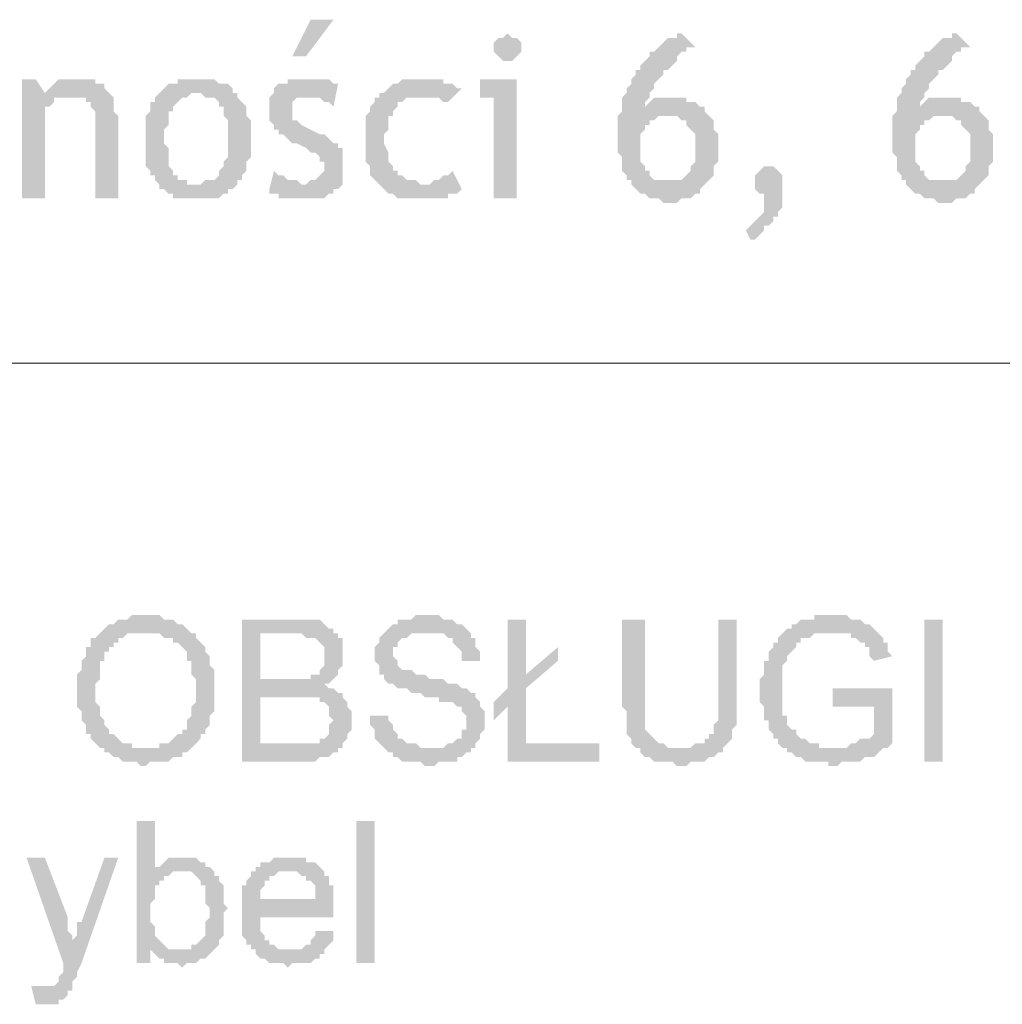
# Model space of a CAD drawing. Header units: millimetres. Extents: x -14047 to 49934, y -21523 to 14989.
# Tile 436 of 580: x 22659 to 22750, y 12076 to 12167. Entities that reach past the tile are written whole.
import ezdxf

# ---------------------------------------------------------------- set-up
doc = ezdxf.new("R2010")
doc.units = ezdxf.units.MM
doc.layers.add('C00-00-00', color=7, linetype='Continuous')

msp = doc.modelspace()

# ---------------------------------------------------------------- hatches: boundary and pattern name
at = {"layer": 'C00-00-00'}
h = msp.add_hatch(color=256, dxfattribs=at)
h.dxf.hatch_style = 2
h.paths.add_polyline_path([(22688.193, 12167.411), (22686.076, 12167.411), (22684.383, 12164.024), (22685.653, 12164.024)])
h = msp.add_hatch(color=256, dxfattribs=at)
h.dxf.hatch_style = 2
h.paths.add_polyline_path([(22704.28, 12166.141), (22703.856, 12165.718), (22703.433, 12165.718), (22703.01, 12165.294), (22703.01, 12164.448), (22703.433, 12164.024), (22703.856, 12163.601), (22704.703, 12163.601), (22705.126, 12164.024), (22705.55, 12164.448), (22705.55, 12164.871), (22705.55, 12165.294), (22705.126, 12165.718), (22704.703, 12165.718)])
h = msp.add_hatch(color=256, dxfattribs=at)
h.dxf.hatch_style = 2
h.paths.add_polyline_path([(22720.366, 12166.141), (22719.943, 12166.141), (22719.943, 12165.718), (22719.096, 12165.718), (22718.673, 12165.294), (22718.25, 12164.871), (22717.826, 12164.448), (22717.403, 12164.448), (22717.403, 12164.024), (22716.98, 12163.601), (22716.556, 12163.178), (22716.556, 12162.754), (22716.133, 12162.754), (22716.133, 12162.331), (22715.71, 12161.908), (22715.71, 12161.484), (22715.286, 12161.061), (22715.286, 12160.638), (22714.863, 12160.214), (22714.863, 12158.944), (22714.44, 12158.521), (22719.943, 12158.521), (22720.366, 12158.098), (22720.79, 12158.098), (22720.79, 12157.674), (22721.213, 12157.251), (22721.636, 12156.828), (22721.636, 12154.288), (22721.213, 12153.864), (22721.213, 12153.441), (22720.79, 12153.018), (22720.366, 12152.594), (22719.096, 12152.594), (22715.71, 12152.171), (22716.133, 12151.748), (22716.556, 12151.324), (22716.98, 12151.324), (22717.403, 12150.901), (22718.25, 12150.901), (22718.673, 12150.478), (22719.943, 12150.478), (22720.366, 12150.901), (22721.213, 12150.901), (22721.636, 12151.324), (22722.06, 12151.324), (22722.06, 12151.748), (22722.483, 12152.171), (22722.906, 12152.594), (22723.33, 12153.018), (22723.33, 12153.864), (22723.753, 12154.288), (22723.753, 12155.558), (22723.753, 12156.828), (22723.33, 12157.251), (22723.33, 12158.098), (22722.906, 12158.521), (22722.483, 12158.944), (22722.483, 12159.368), (22716.98, 12159.368), (22716.98, 12159.791), (22717.403, 12160.214), (22717.403, 12160.638), (22717.826, 12161.061), (22717.826, 12161.484), (22718.25, 12161.908), (22718.673, 12162.331), (22718.673, 12162.754), (22719.096, 12162.754), (22719.52, 12163.178), (22719.943, 12163.601), (22719.943, 12164.024), (22720.366, 12164.448), (22720.79, 12164.448), (22720.79, 12164.871), (22721.636, 12164.871)])
h = msp.add_hatch(color=256, dxfattribs=at)
h.dxf.hatch_style = 2
h.paths.add_polyline_path([(22745.766, 12166.141), (22745.343, 12166.141), (22745.343, 12165.718), (22744.496, 12165.718), (22744.073, 12165.294), (22743.65, 12164.871), (22743.226, 12164.448), (22742.803, 12164.448), (22742.803, 12164.024), (22742.38, 12163.601), (22741.956, 12163.178), (22741.956, 12162.754), (22741.533, 12162.754), (22741.533, 12162.331), (22741.11, 12161.908), (22741.11, 12161.484), (22740.686, 12161.061), (22740.686, 12160.638), (22740.263, 12160.214), (22740.263, 12158.944), (22739.84, 12158.521), (22745.343, 12158.521), (22745.766, 12158.098), (22746.19, 12158.098), (22746.19, 12157.674), (22746.613, 12157.251), (22747.036, 12156.828), (22747.036, 12154.288), (22746.613, 12153.864), (22746.613, 12153.441), (22746.19, 12153.018), (22745.766, 12152.594), (22744.496, 12152.594), (22741.11, 12152.171), (22741.533, 12151.748), (22741.956, 12151.324), (22742.38, 12151.324), (22742.803, 12150.901), (22743.65, 12150.901), (22744.073, 12150.478), (22745.343, 12150.478), (22745.766, 12150.901), (22746.613, 12150.901), (22747.036, 12151.324), (22747.46, 12151.324), (22747.46, 12151.748), (22747.883, 12152.171), (22748.306, 12152.594), (22748.73, 12153.018), (22748.73, 12153.864), (22749.153, 12154.288), (22749.153, 12155.558), (22749.153, 12156.828), (22748.73, 12157.251), (22748.73, 12158.098), (22748.306, 12158.521), (22747.883, 12158.944), (22747.883, 12159.368), (22742.38, 12159.368), (22742.38, 12159.791), (22742.803, 12160.214), (22742.803, 12160.638), (22743.226, 12161.061), (22743.226, 12161.484), (22743.65, 12161.908), (22744.073, 12162.331), (22744.073, 12162.754), (22744.496, 12162.754), (22744.92, 12163.178), (22745.343, 12163.601), (22745.343, 12164.024), (22745.766, 12164.448), (22746.19, 12164.448), (22746.19, 12164.871), (22747.036, 12164.871)])
h = msp.add_hatch(color=256, dxfattribs=at)
h.dxf.hatch_style = 2
h.paths.add_polyline_path([(22660.676, 12161.908), (22659.406, 12161.908), (22659.406, 12150.901), (22661.523, 12150.901), (22661.523, 12159.368), (22661.946, 12159.368), (22662.37, 12159.791), (22662.37, 12160.214), (22664.063, 12160.214), (22661.523, 12160.638)])
h = msp.add_hatch(color=256, dxfattribs=at)
h.dxf.hatch_style = 2
h.paths.add_polyline_path([(22664.486, 12161.908), (22662.793, 12161.908), (22662.37, 12161.484), (22661.946, 12161.061), (22661.523, 12160.638), (22664.063, 12160.214), (22665.333, 12160.214), (22665.333, 12159.791), (22665.756, 12159.791), (22665.756, 12159.368), (22666.18, 12158.944), (22666.18, 12150.901), (22668.296, 12150.901), (22668.296, 12157.674), (22668.296, 12158.521), (22667.873, 12158.944), (22667.873, 12160.214), (22667.45, 12160.638), (22667.026, 12161.061), (22667.026, 12161.484), (22666.18, 12161.484), (22666.18, 12161.908), (22664.91, 12161.908)])
h = msp.add_hatch(color=256, dxfattribs=at)
h.dxf.hatch_style = 2
h.paths.add_polyline_path([(22675.493, 12161.908), (22673.8, 12161.908), (22673.8, 12161.484), (22672.953, 12161.484), (22672.53, 12161.061), (22672.106, 12160.638), (22675.916, 12160.638), (22676.34, 12160.214), (22677.186, 12160.214), (22677.61, 12159.791), (22677.61, 12159.368), (22678.033, 12159.368), (22678.033, 12158.521), (22678.456, 12158.098), (22678.456, 12154.711), (22678.033, 12154.288), (22678.033, 12153.864), (22677.61, 12153.441), (22677.61, 12153.018), (22677.186, 12152.594), (22676.34, 12152.594), (22675.916, 12152.171), (22672.106, 12152.171), (22672.106, 12151.748), (22672.53, 12151.748), (22672.953, 12151.324), (22673.376, 12151.324), (22673.376, 12150.901), (22677.61, 12150.901), (22678.033, 12151.324), (22678.456, 12151.324), (22678.456, 12151.748), (22678.88, 12151.748), (22679.303, 12152.171), (22679.303, 12152.594), (22679.726, 12152.594), (22679.726, 12153.018), (22680.15, 12153.441), (22680.15, 12154.288), (22680.573, 12154.711), (22680.573, 12158.098), (22680.15, 12158.521), (22680.15, 12159.368), (22679.726, 12159.791), (22679.303, 12160.214), (22679.303, 12160.638), (22678.88, 12160.638), (22678.88, 12161.061), (22678.456, 12161.484), (22677.61, 12161.484), (22677.186, 12161.908), (22675.916, 12161.908)])
h = msp.add_hatch(color=256, dxfattribs=at)
h.dxf.hatch_style = 2
h.paths.add_polyline_path([(22685.653, 12161.908), (22683.96, 12161.908), (22683.96, 12161.484), (22683.113, 12161.484), (22682.69, 12161.061), (22682.69, 12160.638), (22685.653, 12160.214), (22686.923, 12160.214), (22687.346, 12159.791), (22687.77, 12159.791), (22688.193, 12159.368), (22688.616, 12161.484), (22688.193, 12161.484), (22687.77, 12161.908), (22686.076, 12161.908)])
h = msp.add_hatch(color=256, dxfattribs=at)
h.dxf.hatch_style = 2
h.paths.add_polyline_path([(22696.66, 12161.908), (22694.543, 12161.908), (22694.12, 12161.484), (22693.696, 12161.484), (22693.273, 12161.061), (22692.85, 12160.638), (22692.426, 12160.638), (22692.426, 12160.214), (22697.93, 12160.214), (22698.353, 12159.791), (22698.776, 12159.791), (22700.046, 12161.061), (22699.623, 12161.061), (22699.2, 12161.484), (22698.353, 12161.484), (22698.353, 12161.908), (22697.083, 12161.908)])
h = msp.add_hatch(color=256, dxfattribs=at)
h.dxf.hatch_style = 2
h.paths.add_polyline_path([(22705.126, 12161.908), (22701.74, 12161.908), (22701.74, 12160.214), (22703.01, 12160.214), (22703.01, 12150.901), (22705.126, 12150.901)])
h = msp.add_hatch(color=256, dxfattribs=at)
h.dxf.hatch_style = 2
h.paths.add_polyline_path([(22672.106, 12160.638), (22671.683, 12160.214), (22671.683, 12159.791), (22671.26, 12159.791), (22671.26, 12158.944), (22670.836, 12158.521), (22670.836, 12153.864), (22671.26, 12153.441), (22671.26, 12153.018), (22671.683, 12153.018), (22671.683, 12152.594), (22672.106, 12152.171), (22675.493, 12152.171), (22674.646, 12152.171), (22674.646, 12152.594), (22673.8, 12152.594), (22673.8, 12153.018), (22673.376, 12153.018), (22673.376, 12153.441), (22672.953, 12153.864), (22672.953, 12155.558), (22672.53, 12155.981), (22672.53, 12157.251), (22672.953, 12157.674), (22672.953, 12158.944), (22673.376, 12158.944), (22673.376, 12159.368), (22673.8, 12159.791), (22674.223, 12160.214), (22674.646, 12160.214), (22675.07, 12160.638), (22675.493, 12160.638)])
h = msp.add_hatch(color=256, dxfattribs=at)
h.dxf.hatch_style = 2
h.paths.add_polyline_path([(22682.69, 12160.638), (22682.266, 12160.214), (22682.266, 12158.098), (22682.69, 12157.674), (22682.69, 12157.251), (22683.113, 12157.251), (22683.113, 12156.828), (22683.536, 12156.828), (22683.96, 12156.404), (22684.383, 12155.981), (22684.806, 12155.981), (22685.653, 12155.558), (22686.076, 12155.134), (22686.5, 12155.134), (22686.923, 12154.711), (22686.923, 12154.288), (22687.346, 12154.288), (22687.346, 12153.864), (22687.346, 12153.441), (22686.923, 12153.018), (22686.5, 12152.594), (22686.076, 12152.594), (22685.653, 12152.171), (22685.23, 12152.171), (22689.04, 12152.171), (22689.04, 12155.558), (22688.616, 12155.558), (22688.616, 12155.981), (22688.193, 12155.981), (22687.77, 12156.404), (22687.346, 12156.828), (22686.923, 12156.828), (22685.23, 12157.674), (22684.806, 12158.098), (22684.383, 12158.098), (22684.383, 12159.368), (22684.383, 12159.791), (22684.806, 12160.214), (22685.653, 12160.214)])
h = msp.add_hatch(color=256, dxfattribs=at)
h.dxf.hatch_style = 2
h.paths.add_polyline_path([(22692.426, 12160.214), (22692.003, 12160.214), (22692.003, 12159.791), (22691.58, 12159.368), (22691.58, 12158.944), (22691.156, 12158.521), (22691.156, 12154.288), (22691.58, 12153.864), (22691.58, 12153.018), (22692.003, 12152.594), (22692.426, 12152.171), (22696.66, 12152.171), (22696.236, 12152.171), (22695.813, 12152.594), (22694.966, 12152.594), (22694.543, 12153.018), (22694.12, 12153.018), (22694.12, 12153.441), (22693.696, 12153.441), (22693.696, 12153.864), (22693.273, 12154.288), (22693.273, 12154.711), (22693.273, 12155.134), (22692.85, 12155.981), (22692.85, 12156.828), (22693.273, 12157.251), (22693.273, 12158.521), (22693.696, 12158.521), (22693.696, 12158.944), (22694.12, 12159.368), (22694.12, 12159.791), (22694.543, 12159.791), (22694.966, 12160.214), (22696.66, 12160.214)])
h = msp.add_hatch(color=256, dxfattribs=at)
h.dxf.hatch_style = 2
h.paths.add_polyline_path([(22719.52, 12160.214), (22717.826, 12160.214), (22717.403, 12159.791), (22716.98, 12159.368), (22722.06, 12159.368), (22721.636, 12159.791), (22720.79, 12159.791), (22720.79, 12160.214), (22719.943, 12160.214)])
h = msp.add_hatch(color=256, dxfattribs=at)
h.dxf.hatch_style = 2
h.paths.add_polyline_path([(22744.92, 12160.214), (22743.226, 12160.214), (22742.803, 12159.791), (22742.38, 12159.368), (22747.46, 12159.368), (22747.036, 12159.791), (22746.19, 12159.791), (22746.19, 12160.214), (22745.343, 12160.214)])
h = msp.add_hatch(color=256, dxfattribs=at)
h.dxf.hatch_style = 2
h.paths.add_polyline_path([(22714.44, 12158.521), (22714.44, 12155.134), (22714.863, 12154.711), (22714.863, 12153.441), (22715.286, 12153.018), (22715.286, 12152.594), (22715.71, 12152.594), (22715.71, 12152.171), (22719.096, 12152.594), (22717.826, 12152.594), (22717.403, 12153.018), (22717.403, 12153.441), (22716.98, 12153.441), (22716.98, 12153.864), (22716.556, 12154.288), (22716.556, 12156.828), (22716.98, 12157.251), (22716.98, 12157.674), (22717.403, 12157.674), (22717.403, 12158.098), (22717.826, 12158.098), (22718.25, 12158.521), (22719.096, 12158.521)])
h = msp.add_hatch(color=256, dxfattribs=at)
h.dxf.hatch_style = 2
h.paths.add_polyline_path([(22739.84, 12158.521), (22739.84, 12155.134), (22740.263, 12154.711), (22740.263, 12153.441), (22740.686, 12153.018), (22740.686, 12152.594), (22741.11, 12152.594), (22741.11, 12152.171), (22744.496, 12152.594), (22743.226, 12152.594), (22742.803, 12153.018), (22742.803, 12153.441), (22742.38, 12153.441), (22742.38, 12153.864), (22741.956, 12154.288), (22741.956, 12156.828), (22742.38, 12157.251), (22742.38, 12157.674), (22742.803, 12157.674), (22742.803, 12158.098), (22743.226, 12158.098), (22743.65, 12158.521), (22744.496, 12158.521)])
h = msp.add_hatch(color=256, dxfattribs=at)
h.dxf.hatch_style = 2
h.paths.add_polyline_path([(22728.41, 12153.864), (22727.986, 12153.864), (22727.563, 12153.441), (22727.14, 12153.018), (22727.14, 12151.748), (22727.563, 12151.324), (22727.986, 12151.324), (22727.986, 12150.054), (22727.986, 12149.631), (22727.563, 12149.208), (22727.14, 12148.784), (22726.716, 12148.361), (22726.293, 12147.938), (22726.716, 12147.091), (22727.14, 12147.091), (22727.563, 12147.514), (22727.986, 12147.938), (22727.986, 12148.361), (22728.41, 12148.361), (22728.833, 12148.784), (22728.833, 12149.208), (22729.256, 12149.208), (22729.256, 12149.631), (22729.68, 12150.054), (22729.68, 12152.171), (22729.68, 12153.018), (22729.256, 12153.441), (22728.833, 12153.864)])
h = msp.add_hatch(color=256, dxfattribs=at)
h.dxf.hatch_style = 2
h.paths.add_polyline_path([(22682.69, 12153.441), (22682.266, 12151.748), (22682.266, 12151.324), (22683.113, 12151.324), (22683.113, 12150.901), (22687.346, 12150.901), (22687.77, 12151.324), (22688.193, 12151.324), (22688.193, 12151.748), (22688.616, 12151.748), (22689.04, 12152.171), (22685.23, 12152.171), (22684.806, 12152.594), (22683.96, 12152.594), (22683.536, 12153.018), (22683.113, 12153.018)])
h = msp.add_hatch(color=256, dxfattribs=at)
h.dxf.hatch_style = 2
h.paths.add_polyline_path([(22699.2, 12153.441), (22698.776, 12153.018), (22698.353, 12153.018), (22697.93, 12152.594), (22697.506, 12152.594), (22697.083, 12152.171), (22692.426, 12152.171), (22692.85, 12151.748), (22693.273, 12151.324), (22693.696, 12151.324), (22694.12, 12150.901), (22698.776, 12150.901), (22698.776, 12151.324), (22699.623, 12151.324), (22700.046, 12151.748)])
h = msp.add_hatch(color=256, dxfattribs=at)
h.dxf.hatch_style = 2
h.paths.add_polyline_path([(22670.836, 12112.378), (22669.566, 12112.378), (22669.143, 12111.954), (22668.296, 12111.954), (22667.873, 12111.531), (22667.45, 12111.531), (22667.026, 12111.108), (22670.836, 12110.684), (22672.106, 12110.684), (22672.53, 12110.261), (22673.376, 12110.261), (22673.376, 12109.838), (22673.8, 12109.838), (22674.223, 12109.414), (22674.646, 12108.991), (22674.646, 12108.144), (22675.07, 12108.144), (22675.07, 12106.874), (22675.493, 12106.451), (22675.493, 12106.028), (22675.493, 12104.334), (22675.07, 12103.911), (22675.07, 12103.064), (22674.646, 12102.641), (22674.646, 12101.794), (22674.223, 12101.794), (22674.223, 12101.371), (22673.8, 12101.371), (22673.376, 12100.948), (22672.953, 12100.524), (22672.106, 12100.524), (22672.106, 12100.101), (22667.026, 12100.101), (22667.026, 12099.678), (22667.45, 12099.678), (22667.873, 12099.254), (22668.296, 12099.254), (22668.72, 12098.831), (22669.99, 12098.831), (22670.413, 12098.408), (22670.836, 12098.408), (22671.26, 12098.831), (22672.953, 12098.831), (22673.376, 12099.254), (22674.223, 12099.254), (22674.223, 12099.678), (22674.646, 12099.678), (22675.07, 12100.101), (22675.493, 12100.524), (22675.916, 12100.948), (22675.916, 12101.371), (22676.34, 12101.371), (22676.34, 12101.794), (22676.763, 12102.218), (22676.763, 12103.064), (22677.186, 12103.488), (22677.186, 12105.604), (22677.186, 12106.028), (22677.186, 12107.298), (22676.763, 12107.721), (22676.763, 12108.144), (22676.763, 12108.568), (22676.34, 12108.991), (22676.34, 12109.414), (22675.916, 12109.838), (22675.493, 12110.261), (22675.493, 12110.684), (22675.07, 12110.684), (22674.646, 12111.108), (22674.223, 12111.531), (22673.8, 12111.531), (22673.376, 12111.954), (22672.53, 12111.954), (22672.106, 12112.378), (22671.26, 12112.378)])
h = msp.add_hatch(color=256, dxfattribs=at)
h.dxf.hatch_style = 2
h.paths.add_polyline_path([(22684.806, 12111.954), (22679.726, 12111.954), (22679.726, 12098.831), (22686.5, 12098.831), (22686.923, 12099.254), (22687.77, 12099.254), (22688.193, 12099.678), (22688.616, 12099.678), (22688.616, 12100.101), (22689.04, 12100.101), (22681.42, 12100.524), (22681.42, 12104.758), (22684.806, 12104.758), (22689.04, 12105.181), (22688.616, 12105.181), (22688.193, 12105.604), (22687.77, 12105.604), (22687.346, 12106.028), (22687.77, 12106.028), (22688.193, 12106.451), (22681.42, 12106.451), (22681.42, 12110.684), (22688.616, 12110.684), (22688.193, 12110.684), (22688.193, 12111.108), (22687.77, 12111.108), (22687.346, 12111.531), (22686.923, 12111.954), (22685.23, 12111.954)])
h = msp.add_hatch(color=256, dxfattribs=at)
h.dxf.hatch_style = 2
h.paths.add_polyline_path([(22696.66, 12112.378), (22695.813, 12112.378), (22695.39, 12111.954), (22694.12, 12111.954), (22694.12, 12111.531), (22693.696, 12111.531), (22693.273, 12111.108), (22692.85, 12110.684), (22692.426, 12110.261), (22692.426, 12109.838), (22692.003, 12109.414), (22692.003, 12108.568), (22692.003, 12108.144), (22692.426, 12107.721), (22692.426, 12106.874), (22692.85, 12106.874), (22692.85, 12106.451), (22693.273, 12106.028), (22693.696, 12106.028), (22694.12, 12105.604), (22694.966, 12105.604), (22695.39, 12105.181), (22696.236, 12105.181), (22696.66, 12104.758), (22697.93, 12104.758), (22697.93, 12104.334), (22699.2, 12104.334), (22699.623, 12103.911), (22700.046, 12103.911), (22700.046, 12103.488), (22700.47, 12103.064), (22700.47, 12102.218), (22700.47, 12101.794), (22700.046, 12101.794), (22700.046, 12100.948), (22699.623, 12100.948), (22699.2, 12100.524), (22698.776, 12100.524), (22698.353, 12100.101), (22692.85, 12100.101), (22693.273, 12099.678), (22693.696, 12099.678), (22693.696, 12099.254), (22694.12, 12099.254), (22694.543, 12098.831), (22696.236, 12098.831), (22696.66, 12098.408), (22697.506, 12098.408), (22697.93, 12098.831), (22699.623, 12098.831), (22699.623, 12099.254), (22700.046, 12099.254), (22700.47, 12099.678), (22700.893, 12099.678), (22700.893, 12100.101), (22701.316, 12100.101), (22701.316, 12100.524), (22701.74, 12100.948), (22701.74, 12101.371), (22702.163, 12101.794), (22702.163, 12102.641), (22702.163, 12103.488), (22701.74, 12103.911), (22701.74, 12104.334), (22701.316, 12104.758), (22701.316, 12105.181), (22700.893, 12105.181), (22700.47, 12105.604), (22700.046, 12105.604), (22699.623, 12106.028), (22698.776, 12106.028), (22698.353, 12106.451), (22697.083, 12106.451), (22696.66, 12106.874), (22695.813, 12106.874), (22695.39, 12107.298), (22694.543, 12107.298), (22694.12, 12107.721), (22694.12, 12108.144), (22693.696, 12108.568), (22693.696, 12109.414), (22694.12, 12109.414), (22694.12, 12109.838), (22694.543, 12110.261), (22694.966, 12110.261), (22695.39, 12110.684), (22700.893, 12110.684), (22700.47, 12111.108), (22700.046, 12111.531), (22699.623, 12111.531), (22699.2, 12111.954), (22698.353, 12111.954), (22697.93, 12112.378), (22697.083, 12112.378)])
h = msp.add_hatch(color=256, dxfattribs=at)
h.dxf.hatch_style = 2
h.paths.add_polyline_path([(22705.973, 12111.954), (22704.28, 12111.954), (22704.28, 12105.604), (22705.973, 12106.874)])
h = msp.add_hatch(color=256, dxfattribs=at)
h.dxf.hatch_style = 2
h.paths.add_polyline_path([(22716.98, 12111.954), (22714.863, 12111.954), (22714.863, 12104.334), (22714.863, 12103.911), (22715.286, 12103.488), (22715.286, 12101.794), (22715.286, 12101.371), (22715.71, 12100.948), (22715.71, 12100.524), (22716.133, 12100.101), (22719.943, 12100.101), (22719.096, 12100.101), (22718.673, 12100.524), (22718.25, 12100.524), (22717.826, 12100.948), (22717.403, 12101.371), (22716.98, 12101.794), (22716.98, 12102.218), (22716.98, 12104.334)])
h = msp.add_hatch(color=256, dxfattribs=at)
h.dxf.hatch_style = 2
h.paths.add_polyline_path([(22725.446, 12111.954), (22723.753, 12111.954), (22723.753, 12102.641), (22723.33, 12102.218), (22723.33, 12101.371), (22722.906, 12101.371), (22722.906, 12100.948), (22722.483, 12100.948), (22722.483, 12100.524), (22721.636, 12100.524), (22721.213, 12100.101), (22716.133, 12100.101), (22716.556, 12100.101), (22716.556, 12099.678), (22716.98, 12099.254), (22717.403, 12099.254), (22717.826, 12098.831), (22719.52, 12098.831), (22719.943, 12098.408), (22720.79, 12098.408), (22721.213, 12098.831), (22722.483, 12098.831), (22722.906, 12099.254), (22723.33, 12099.254), (22723.753, 12099.678), (22724.176, 12099.678), (22724.176, 12100.101), (22724.6, 12100.524), (22725.023, 12100.948), (22725.023, 12101.371), (22725.023, 12101.794), (22725.446, 12102.218), (22725.446, 12104.334)])
h = msp.add_hatch(color=256, dxfattribs=at)
h.dxf.hatch_style = 2
h.paths.add_polyline_path([(22734.336, 12112.378), (22732.643, 12112.378), (22732.643, 12111.954), (22731.373, 12111.954), (22730.95, 12111.531), (22730.526, 12111.531), (22730.526, 12111.108), (22730.103, 12111.108), (22729.68, 12110.684), (22729.256, 12110.261), (22729.256, 12109.838), (22728.833, 12109.838), (22728.833, 12109.414), (22728.41, 12108.991), (22728.41, 12108.144), (22727.986, 12108.144), (22727.986, 12106.874), (22727.563, 12106.451), (22727.563, 12105.181), (22727.563, 12104.334), (22727.986, 12103.911), (22727.986, 12102.641), (22728.41, 12102.641), (22728.41, 12101.794), (22728.833, 12101.371), (22728.833, 12100.948), (22729.256, 12100.948), (22729.256, 12100.524), (22729.68, 12100.101), (22734.336, 12100.101), (22733.066, 12100.101), (22733.066, 12100.524), (22732.22, 12100.524), (22731.796, 12100.948), (22731.373, 12100.948), (22730.95, 12101.371), (22730.95, 12101.794), (22730.526, 12101.794), (22730.103, 12102.218), (22730.103, 12102.641), (22730.103, 12103.064), (22729.68, 12103.064), (22729.68, 12105.604), (22729.68, 12107.298), (22729.68, 12107.721), (22730.103, 12108.144), (22730.103, 12108.568), (22730.526, 12108.991), (22730.95, 12109.414), (22730.95, 12109.838), (22731.373, 12109.838), (22731.373, 12110.261), (22732.22, 12110.261), (22732.643, 12110.684), (22738.57, 12110.684), (22738.146, 12111.108), (22737.723, 12111.531), (22737.3, 12111.531), (22736.876, 12111.954), (22736.03, 12111.954), (22735.606, 12112.378), (22734.76, 12112.378)])
h = msp.add_hatch(color=256, dxfattribs=at)
h.dxf.hatch_style = 2
h.paths.add_polyline_path([(22742.803, 12111.954), (22742.803, 12098.831), (22744.496, 12098.831), (22744.496, 12111.954)])
h = msp.add_hatch(color=256, dxfattribs=at)
h.dxf.hatch_style = 2
h.paths.add_polyline_path([(22667.026, 12111.108), (22666.603, 12110.684), (22666.18, 12110.261), (22665.756, 12110.261), (22665.756, 12109.414), (22665.333, 12109.414), (22665.333, 12108.568), (22664.91, 12108.144), (22664.91, 12107.298), (22664.486, 12106.874), (22664.486, 12105.181), (22664.486, 12103.911), (22664.91, 12103.488), (22664.91, 12102.641), (22665.333, 12102.218), (22665.333, 12101.794), (22665.333, 12101.371), (22665.756, 12101.371), (22665.756, 12100.948), (22666.18, 12100.524), (22666.603, 12100.101), (22670.836, 12100.101), (22669.566, 12100.101), (22669.566, 12100.524), (22668.72, 12100.524), (22668.296, 12100.948), (22667.873, 12101.371), (22667.45, 12101.371), (22667.45, 12101.794), (22667.026, 12102.218), (22667.026, 12102.641), (22666.603, 12103.064), (22666.603, 12103.488), (22666.603, 12103.911), (22666.18, 12104.334), (22666.18, 12106.028), (22666.603, 12106.451), (22666.603, 12108.144), (22667.026, 12108.144), (22667.026, 12108.991), (22667.45, 12108.991), (22667.45, 12109.414), (22667.873, 12109.414), (22667.873, 12109.838), (22668.296, 12109.838), (22668.296, 12110.261), (22668.72, 12110.261), (22669.143, 12110.684), (22670.836, 12110.684)])
h = msp.add_hatch(color=256, dxfattribs=at)
h.dxf.hatch_style = 2
h.paths.add_polyline_path([(22688.616, 12110.684), (22684.383, 12110.684), (22685.23, 12110.684), (22685.653, 12110.261), (22686.5, 12110.261), (22686.923, 12109.838), (22687.346, 12109.414), (22687.346, 12108.144), (22687.346, 12107.721), (22686.923, 12107.298), (22686.923, 12106.874), (22686.076, 12106.874), (22686.076, 12106.451), (22681.42, 12106.451), (22688.193, 12106.451), (22688.616, 12106.874), (22688.616, 12107.298), (22689.04, 12107.721), (22689.04, 12108.144), (22689.04, 12108.568), (22689.04, 12110.261), (22688.616, 12110.261)])
h = msp.add_hatch(color=256, dxfattribs=at)
h.dxf.hatch_style = 2
h.paths.add_polyline_path([(22700.893, 12110.684), (22696.66, 12110.684), (22698.353, 12110.684), (22698.776, 12110.261), (22699.2, 12110.261), (22699.2, 12109.838), (22699.623, 12109.414), (22700.046, 12108.991), (22700.046, 12108.144), (22701.74, 12108.144), (22701.74, 12108.568), (22701.74, 12108.991), (22701.316, 12109.414), (22701.316, 12110.261), (22700.893, 12110.261)])
h = msp.add_hatch(color=256, dxfattribs=at)
h.dxf.hatch_style = 2
h.paths.add_polyline_path([(22738.57, 12110.684), (22734.336, 12110.684), (22736.03, 12110.684), (22736.03, 12110.261), (22736.453, 12110.261), (22736.876, 12109.838), (22737.3, 12109.838), (22737.3, 12109.414), (22737.723, 12109.414), (22737.723, 12108.568), (22738.146, 12108.144), (22739.84, 12108.568), (22739.416, 12108.991), (22739.416, 12109.838), (22738.993, 12109.838), (22738.993, 12110.261)])
h = msp.add_hatch(color=256, dxfattribs=at)
h.dxf.hatch_style = 2
h.paths.add_polyline_path([(22708.936, 12109.414), (22705.973, 12106.874), (22704.28, 12105.604), (22703.01, 12104.334), (22704.28, 12103.911), (22704.28, 12098.831), (22712.746, 12098.831), (22712.746, 12100.524), (22705.973, 12100.524), (22705.973, 12105.604), (22708.936, 12108.144)])
h = msp.add_hatch(color=256, dxfattribs=at)
h.dxf.hatch_style = 2
h.paths.add_polyline_path([(22739.84, 12105.604), (22734.336, 12105.604), (22734.336, 12103.911), (22738.146, 12103.911), (22738.146, 12101.371), (22737.723, 12100.948), (22736.876, 12100.948), (22736.453, 12100.524), (22736.03, 12100.524), (22735.606, 12100.101), (22730.103, 12100.101), (22730.103, 12099.678), (22730.526, 12099.678), (22730.95, 12099.254), (22731.373, 12099.254), (22731.796, 12098.831), (22733.913, 12098.831), (22733.913, 12098.408), (22734.76, 12098.408), (22735.183, 12098.831), (22736.876, 12098.831), (22737.3, 12099.254), (22738.146, 12099.254), (22738.57, 12099.678), (22738.993, 12100.101), (22739.416, 12100.101), (22739.84, 12100.524)])
h = msp.add_hatch(color=256, dxfattribs=at)
h.dxf.hatch_style = 2
h.paths.add_polyline_path([(22689.04, 12105.181), (22684.806, 12104.758), (22686.923, 12104.758), (22686.923, 12104.334), (22687.346, 12104.334), (22687.77, 12103.911), (22687.77, 12103.064), (22688.193, 12102.641), (22687.77, 12102.218), (22687.77, 12101.371), (22687.346, 12100.948), (22686.923, 12100.948), (22686.923, 12100.524), (22681.42, 12100.524), (22689.04, 12100.101), (22689.04, 12100.524), (22689.463, 12100.948), (22689.463, 12101.371), (22689.886, 12101.794), (22689.886, 12103.488), (22689.463, 12103.911), (22689.463, 12104.334), (22689.04, 12104.758)])
h = msp.add_hatch(color=256, dxfattribs=at)
h.dxf.hatch_style = 2
h.paths.add_polyline_path([(22703.01, 12104.334), (22703.01, 12102.641), (22704.28, 12103.911)])
h = msp.add_hatch(color=256, dxfattribs=at)
h.dxf.hatch_style = 2
h.paths.add_polyline_path([(22693.273, 12103.064), (22691.58, 12103.064), (22691.58, 12102.218), (22692.003, 12101.794), (22692.003, 12100.948), (22692.426, 12100.524), (22692.85, 12100.101), (22697.083, 12100.101), (22696.236, 12100.101), (22695.813, 12100.524), (22694.966, 12100.524), (22694.543, 12100.948), (22694.12, 12100.948), (22694.12, 12101.371), (22693.696, 12101.794), (22693.696, 12102.218), (22693.273, 12102.641)])
h = msp.add_hatch(color=256, dxfattribs=at)
h.dxf.hatch_style = 2
h.paths.add_polyline_path([(22671.683, 12093.328), (22669.99, 12093.328), (22669.99, 12080.204), (22671.26, 12080.204), (22671.26, 12081.474), (22673.376, 12081.474), (22672.953, 12081.474), (22672.53, 12081.898), (22672.106, 12082.321), (22671.683, 12082.744), (22671.683, 12083.591), (22671.26, 12084.014), (22671.26, 12085.284), (22671.26, 12085.708), (22671.683, 12086.131), (22671.683, 12087.401), (22672.106, 12087.401), (22672.106, 12087.824), (22672.53, 12087.824), (22672.53, 12088.248), (22672.953, 12088.248), (22673.376, 12088.671), (22674.223, 12088.671), (22671.683, 12088.671)])
h = msp.add_hatch(color=256, dxfattribs=at)
h.dxf.hatch_style = 2
h.paths.add_polyline_path([(22690.31, 12093.328), (22690.31, 12080.204), (22692.003, 12080.204), (22692.003, 12093.328)])
h = msp.add_hatch(color=256, dxfattribs=at)
h.dxf.hatch_style = 2
h.paths.add_polyline_path([(22661.523, 12089.941), (22659.83, 12089.941), (22663.216, 12080.204), (22664.063, 12081.898), (22664.063, 12082.321), (22664.063, 12082.744), (22663.64, 12083.168), (22663.64, 12084.438)])
h = msp.add_hatch(color=256, dxfattribs=at)
h.dxf.hatch_style = 2
h.paths.add_polyline_path([(22668.296, 12089.941), (22667.026, 12089.941), (22664.91, 12084.014), (22664.486, 12084.014), (22664.486, 12082.744), (22664.063, 12082.321), (22664.063, 12081.898), (22663.216, 12080.204), (22663.216, 12079.358), (22662.793, 12078.934), (22662.793, 12078.511), (22662.37, 12078.088), (22661.1, 12078.088), (22664.063, 12077.664), (22664.063, 12078.088), (22664.063, 12078.511), (22664.486, 12078.934), (22664.486, 12079.358), (22664.91, 12080.204)])
h = msp.add_hatch(color=256, dxfattribs=at)
h.dxf.hatch_style = 2
h.paths.add_polyline_path([(22674.223, 12089.941), (22672.953, 12089.941), (22672.53, 12089.518), (22672.106, 12089.094), (22671.683, 12089.094), (22671.683, 12088.671), (22675.07, 12088.671), (22675.493, 12088.248), (22675.916, 12087.824), (22675.916, 12087.401), (22676.34, 12087.401), (22676.34, 12085.708), (22676.763, 12085.284), (22676.763, 12084.861), (22676.763, 12084.438), (22676.34, 12084.014), (22676.34, 12083.591), (22676.34, 12082.744), (22675.916, 12082.321), (22675.493, 12081.898), (22675.07, 12081.898), (22675.07, 12081.474), (22673.8, 12081.474), (22671.683, 12081.051), (22672.106, 12080.628), (22672.53, 12080.628), (22672.53, 12080.204), (22673.8, 12080.204), (22674.223, 12079.781), (22674.646, 12080.204), (22675.493, 12080.204), (22675.916, 12080.628), (22676.34, 12080.628), (22676.763, 12081.051), (22677.186, 12081.474), (22677.61, 12081.898), (22677.61, 12082.321), (22678.033, 12082.744), (22678.033, 12084.861), (22678.456, 12085.284), (22678.033, 12085.708), (22678.033, 12086.554), (22678.033, 12087.401), (22677.61, 12087.824), (22677.61, 12088.248), (22677.186, 12088.248), (22677.186, 12088.671), (22676.763, 12089.094), (22676.34, 12089.094), (22676.34, 12089.518), (22675.916, 12089.518), (22675.493, 12089.941), (22674.646, 12089.941)])
h = msp.add_hatch(color=256, dxfattribs=at)
h.dxf.hatch_style = 2
h.paths.add_polyline_path([(22683.96, 12089.941), (22682.69, 12089.941), (22682.266, 12089.518), (22681.42, 12089.518), (22681.42, 12089.094), (22680.996, 12089.094), (22680.996, 12088.671), (22684.806, 12088.671), (22685.23, 12088.248), (22685.653, 12088.248), (22685.653, 12087.824), (22686.076, 12087.824), (22686.5, 12087.401), (22686.5, 12086.554), (22686.5, 12086.131), (22681.42, 12086.131), (22688.193, 12085.708), (22688.193, 12087.401), (22687.77, 12087.401), (22687.77, 12088.248), (22687.346, 12088.248), (22687.346, 12088.671), (22686.923, 12089.094), (22686.5, 12089.518), (22685.653, 12089.518), (22685.653, 12089.941), (22684.383, 12089.941)])
h = msp.add_hatch(color=256, dxfattribs=at)
h.dxf.hatch_style = 2
h.paths.add_polyline_path([(22680.996, 12088.671), (22680.573, 12088.671), (22680.573, 12088.248), (22680.15, 12087.824), (22680.15, 12087.401), (22679.726, 12087.401), (22679.726, 12083.591), (22679.726, 12082.744), (22680.15, 12082.321), (22680.15, 12081.898), (22680.573, 12081.898), (22680.573, 12081.474), (22683.96, 12081.474), (22683.113, 12081.474), (22682.69, 12081.898), (22682.266, 12081.898), (22682.266, 12082.321), (22681.843, 12082.321), (22681.843, 12082.744), (22681.42, 12083.168), (22681.42, 12083.591), (22681.42, 12084.438), (22688.193, 12084.438), (22688.193, 12084.861), (22688.193, 12085.708), (22681.42, 12086.131), (22681.42, 12086.554), (22681.42, 12086.978), (22681.843, 12087.401), (22681.843, 12087.824), (22682.266, 12087.824), (22682.266, 12088.248), (22682.69, 12088.248), (22683.113, 12088.671), (22683.96, 12088.671)])
h = msp.add_hatch(color=256, dxfattribs=at)
h.dxf.hatch_style = 2
h.paths.add_polyline_path([(22686.5, 12083.168), (22686.5, 12082.744), (22686.076, 12082.321), (22686.076, 12081.898), (22685.653, 12081.898), (22685.23, 12081.474), (22680.996, 12081.474), (22680.996, 12081.051), (22681.42, 12080.628), (22681.843, 12080.628), (22682.266, 12080.204), (22683.536, 12080.204), (22683.96, 12079.781), (22684.383, 12080.204), (22686.076, 12080.204), (22686.5, 12080.628), (22686.923, 12080.628), (22686.923, 12081.051), (22687.346, 12081.051), (22687.346, 12081.474), (22687.77, 12081.898), (22688.193, 12082.321), (22688.193, 12083.168)])
h = msp.add_hatch(color=256, dxfattribs=at)
h.dxf.hatch_style = 2
h.paths.add_polyline_path([(22673.376, 12081.474), (22671.26, 12081.474), (22671.683, 12081.051), (22673.8, 12081.474)])
h = msp.add_hatch(color=256, dxfattribs=at)
h.dxf.hatch_style = 2
h.paths.add_polyline_path([(22660.253, 12078.088), (22660.676, 12076.394), (22662.793, 12076.394), (22662.793, 12076.818), (22663.216, 12076.818), (22663.64, 12077.241), (22663.64, 12077.664), (22664.063, 12077.664), (22661.1, 12078.088), (22660.676, 12078.088)])

# ---------------------------------------------------------------- linework, layer by layer
at = {"layer": 'C00-00-00', "lineweight": 0}
msp.add_lwpolyline([(22410.91, 12135.661), (23288.48, 12135.661)], dxfattribs=at)

doc.saveas('drawing.dxf')
